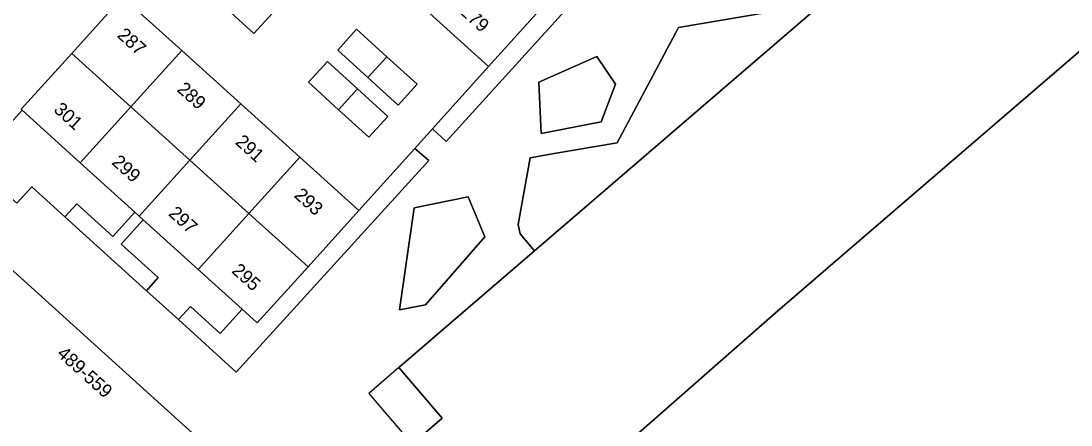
# Model space of a CAD drawing. Extents: x 161772 to 163126, y 383092 to 383917.
# Drawn here: x 162069 to 162147.4, y 383158.6 to 383188.8 of the extents above; entities that cross this region are included whole.
import ezdxf

# ---------------------------------------------------------------- set-up
doc = ezdxf.new("R2010")
doc.units = 0
for name, color, linetype in [('IMGEO_Erf', 7, 'Continuous'), ('IMGEO_Groenvoorziening', 7, 'Continuous'), ('IMGEO_Pand', 7, 'Continuous'), ('IMGEO_Pand_nummerreeks', 7, 'Continuous'), ('IMGEO_Pand_overbouw', 7, 'Continuous'), ('IMGEO_Voetpad_open', 7, 'Continuous')]:
    doc.layers.add(name, color=color, linetype=linetype)

msp = doc.modelspace()

# ---------------------------------------------------------------- linework, layer by layer
at = {"layer": 'IMGEO_Erf'}
for points in [[(162095.174, 383193.293), (162090.785, 383197.26), (162086.397, 383201.227), (162076.705, 383190.48), (162081.027, 383186.571), (162085.438, 383182.583), (162089.848, 383178.594), (162094.251, 383174.613), (162098.438, 383179.252), (162099.76, 383180.716), (162103.95, 383185.358), (162099.562, 383189.325)], [(162087.826, 383189.372), (162086.417, 383187.828), (162084.159, 383189.889), (162081.912, 383191.939), (162083.321, 383193.483), (162085.567, 383191.433)], [(162094.09, 383188.15), (162096.347, 383186.098), (162098.604, 383184.047), (162097.192, 383182.493), (162094.935, 383184.545), (162092.678, 383186.596)], [(162094.161, 383183.693), (162096.418, 383181.642), (162095.006, 383180.088), (162092.749, 383182.139), (162090.494, 383184.189), (162091.904, 383185.745)], [(162073.444, 383178.186), (162069.12, 383182.096), (162065.489, 383178.082), (162068.475, 383175.376), (162068.71, 383175.163), (162069.834, 383176.377), (162072.29, 383174.143), (162073.186, 383175.118), (162075.892, 383172.677), (162077.537, 383174.484)], [(162082.265, 383170.209), (162078.156, 383173.924), (162076.515, 383172.103), (162079.28, 383169.61), (162078.4, 383168.626), (162080.797, 383166.469), (162081.677, 383167.436), (162083.894, 383165.438), (162085.548, 383167.239)]]:
    msp.add_lwpolyline(points, close=True, dxfattribs=at)
at = {"layer": 'IMGEO_Groenvoorziening'}
for points in [[(162158.661, 383215.711), (162153.945, 383219.969), (162150.815, 383222.795), (162153.315, 383225.564), (162152.918, 383225.922), (162152.824, 383225.818), (162150.15, 383222.857), (162149.21, 383221.675), (162144.281, 383207.94), (162127.797, 383205.163), (162124.591, 383189.366), (162118.128, 383188.293), (162113.541, 383179.671), (162108.851, 383178.881), (162107.055, 383178.536), (162106.152, 383173.575), (162106.302, 383172.873), (162107.386, 383171.613)], [(162115.712, 383198.389), (162111.548, 383193.776), (162107.749, 383189.567), (162103.95, 383185.358), (162099.76, 383180.716), (162100.79, 383179.767), (162116.797, 383197.423)], [(162107.881, 383180.369), (162112.342, 383181.227), (162113.423, 383184.058), (162112.032, 383186.126), (162107.71, 383184.191)], [(162098.438, 383179.252), (162094.251, 383174.613), (162090.463, 383170.417), (162086.675, 383166.22), (162085.548, 383167.239), (162083.894, 383165.438), (162081.677, 383167.436), (162080.797, 383166.469), (162085.086, 383162.538), (162099.474, 383178.349)], [(162078.156, 383173.924), (162077.854, 383174.197), (162077.537, 383174.484), (162075.892, 383172.677), (162073.186, 383175.118), (162072.29, 383174.143), (162078.4, 383168.626), (162079.28, 383169.61), (162076.515, 383172.103)], [(162102.417, 383175.632), (162098.386, 383174.803), (162097.284, 383167.197), (162099.241, 383167.582), (162103.67, 383172.64)]]:
    msp.add_lwpolyline(points, close=True, dxfattribs=at)
at = {"layer": 'IMGEO_Pand'}
for points in [[(162175.377, 383228.147), (162174.028, 383226.971), (162173.071, 383228.103), (162166.297, 383222.278), (162158.661, 383215.711), (162107.386, 383171.613), (162097.231, 383162.88), (162100.485, 383159.097), (162098.244, 383157.17), (162129.36, 383120.964)], [(162130.824, 383120.032), (162139.223, 383117.778), (162140.452, 383122.295), (162112.091, 383155.294), (162125.343, 383166.944), (162129.136, 383170.203), (162178.188, 383212.413), (162208.444, 383177.204), (162208.71, 383177.429), (162214.36, 383170.867), (162221.039, 383176.595), (162176.802, 383228.045)], [(162200.168, 383142.387), (162203.48, 383145.237), (162211.722, 383152.326), (162211.268, 383152.862), (162218.51, 383159.294), (162205.361, 383174.596), (162208.444, 383177.204), (162178.188, 383212.413), (162129.136, 383170.203), (162125.343, 383166.944), (162112.091, 383155.294), (162140.452, 383122.295), (162139.223, 383117.778), (162150.877, 383114.651)]]:
    msp.add_lwpolyline(points, dxfattribs=at)
for points in [[(162107.749, 383189.567), (162103.361, 383193.528), (162099.562, 383189.325), (162103.95, 383185.358)], [(162085.567, 383191.433), (162084.159, 383189.889), (162086.417, 383187.828), (162087.826, 383189.372)], [(162081.027, 383186.571), (162076.705, 383190.48), (162076.617, 383190.56), (162072.81, 383186.351), (162077.225, 383182.366)], [(162094.09, 383188.15), (162092.678, 383186.596), (162094.935, 383184.545), (162096.347, 383186.098)], [(162077.225, 383182.366), (162072.81, 383186.351), (162069.034, 383182.175), (162069.12, 383182.096), (162073.444, 383178.186)], [(162085.438, 383182.583), (162081.027, 383186.571), (162077.225, 383182.366), (162081.639, 383178.382)], [(162096.347, 383186.098), (162094.935, 383184.545), (162097.192, 383182.493), (162098.604, 383184.047)], [(162092.749, 383182.139), (162094.161, 383183.693), (162091.904, 383185.745), (162090.494, 383184.189)], [(162094.161, 383183.693), (162092.749, 383182.139), (162095.006, 383180.088), (162096.418, 383181.642)], [(162081.639, 383178.382), (162077.225, 383182.366), (162073.444, 383178.186), (162077.537, 383174.484), (162077.854, 383174.197)], [(162085.438, 383182.583), (162081.639, 383178.382), (162086.053, 383174.397), (162089.848, 383178.594)], [(162086.053, 383174.397), (162081.639, 383178.382), (162077.854, 383174.197), (162078.156, 383173.924), (162082.265, 383170.209)], [(162094.251, 383174.613), (162089.848, 383178.594), (162086.053, 383174.397), (162090.463, 383170.417)], [(162065.834, 383172.455), (162062.844, 383175.158), (162062.755, 383175.238), (162059.662, 383171.812), (162049.491, 383160.547), (162047.388, 383158.217), (162047.03, 383157.821), (162046.738, 383157.498), (162046.446, 383157.174), (162045.642, 383156.284), (162051.363, 383151.118), (162088.311, 383141.123), (162090.04, 383147.373), (162090.748, 383149.931)], [(162090.463, 383170.417), (162086.053, 383174.397), (162082.265, 383170.209), (162085.548, 383167.239), (162086.675, 383166.22)]]:
    msp.add_lwpolyline(points, close=True, dxfattribs=at)
at = {"layer": 'IMGEO_Pand_overbouw'}
msp.add_lwpolyline([(162094.991, 383160.954), (162098.244, 383157.17), (162100.485, 383159.097), (162097.231, 383162.88)], close=True, dxfattribs=at)
at = {"layer": 'IMGEO_Voetpad_open'}
for points in [[(162065.489, 383178.082), (162069.12, 383182.096), (162069.034, 383182.175), (162072.81, 383186.351), (162076.617, 383190.56), (162076.705, 383190.48), (162086.397, 383201.227), (162086.317, 383201.299), (162090.104, 383205.493), (162093.9, 383209.698), (162094.087, 383209.529), (162103.69, 383220.403), (162103.624, 383220.464), (162107.4, 383224.625), (162111.211, 383228.825), (162111.275, 383228.768), (162121.002, 383239.507), (162120.932, 383239.57), (162124.741, 383243.793), (162128.505, 383247.965)], [(162150.418, 383228.179), (162146.119, 383232.061), (162142.415, 383227.967), (162143.463, 383226.987), (162135.448, 383218.032), (162134.333, 383219.023), (162133.002, 383217.547), (162134.128, 383216.53), (162118.148, 383198.897), (162117.051, 383199.872), (162115.712, 383198.389), (162116.797, 383197.423), (162100.79, 383179.767), (162099.76, 383180.716), (162098.438, 383179.252), (162099.474, 383178.349), (162085.086, 383162.538), (162080.797, 383166.469), (162078.4, 383168.626), (162072.29, 383174.143), (162069.834, 383176.377), (162068.71, 383175.163)], [(162098.244, 383157.17), (162100.485, 383159.097), (162097.231, 383162.88), (162107.386, 383171.613), (162106.302, 383172.873), (162106.152, 383173.575), (162107.055, 383178.536), (162108.851, 383178.881), (162113.541, 383179.671), (162118.128, 383188.293), (162124.591, 383189.366), (162127.797, 383205.163), (162144.281, 383207.94), (162149.21, 383221.675)], [(162065.834, 383172.455), (162090.748, 383149.931)]]:
    msp.add_lwpolyline(points, dxfattribs=at)
for points in [[(162107.881, 383180.369), (162107.71, 383184.191), (162112.032, 383186.126), (162113.423, 383184.058), (162112.342, 383181.227)], [(162102.417, 383175.632), (162103.67, 383172.64), (162099.241, 383167.582), (162097.284, 383167.197), (162098.386, 383174.803)]]:
    msp.add_lwpolyline(points, close=True, dxfattribs=at)

# ---------------------------------------------------------------- texts
at = {"layer": 'IMGEO_Pand_nummerreeks'}
for s, rotation, p in [('279', 317.88187, (162101.768, 383189.353)), ('287', 317.87614, (162076.145, 383187.616)), ('289', 317.87614, (162080.612, 383183.576)), ('301', 317.87614, (162071.403, 383182.054)), ('291', 317.87614, (162084.966, 383179.639)), ('299', 317.87614, (162075.737, 383178.134)), ('293', 317.87614, (162089.357, 383175.668)), ('297', 317.87614, (162079.976, 383174.301)), ('295', 317.87614, (162084.699, 383170.03)), ('489-559', 317.88187, (162071.645, 383163.832))]:
    msp.add_text(s, height=1, rotation=rotation, dxfattribs=at).set_placement(p)

doc.saveas('drawing.dxf')
